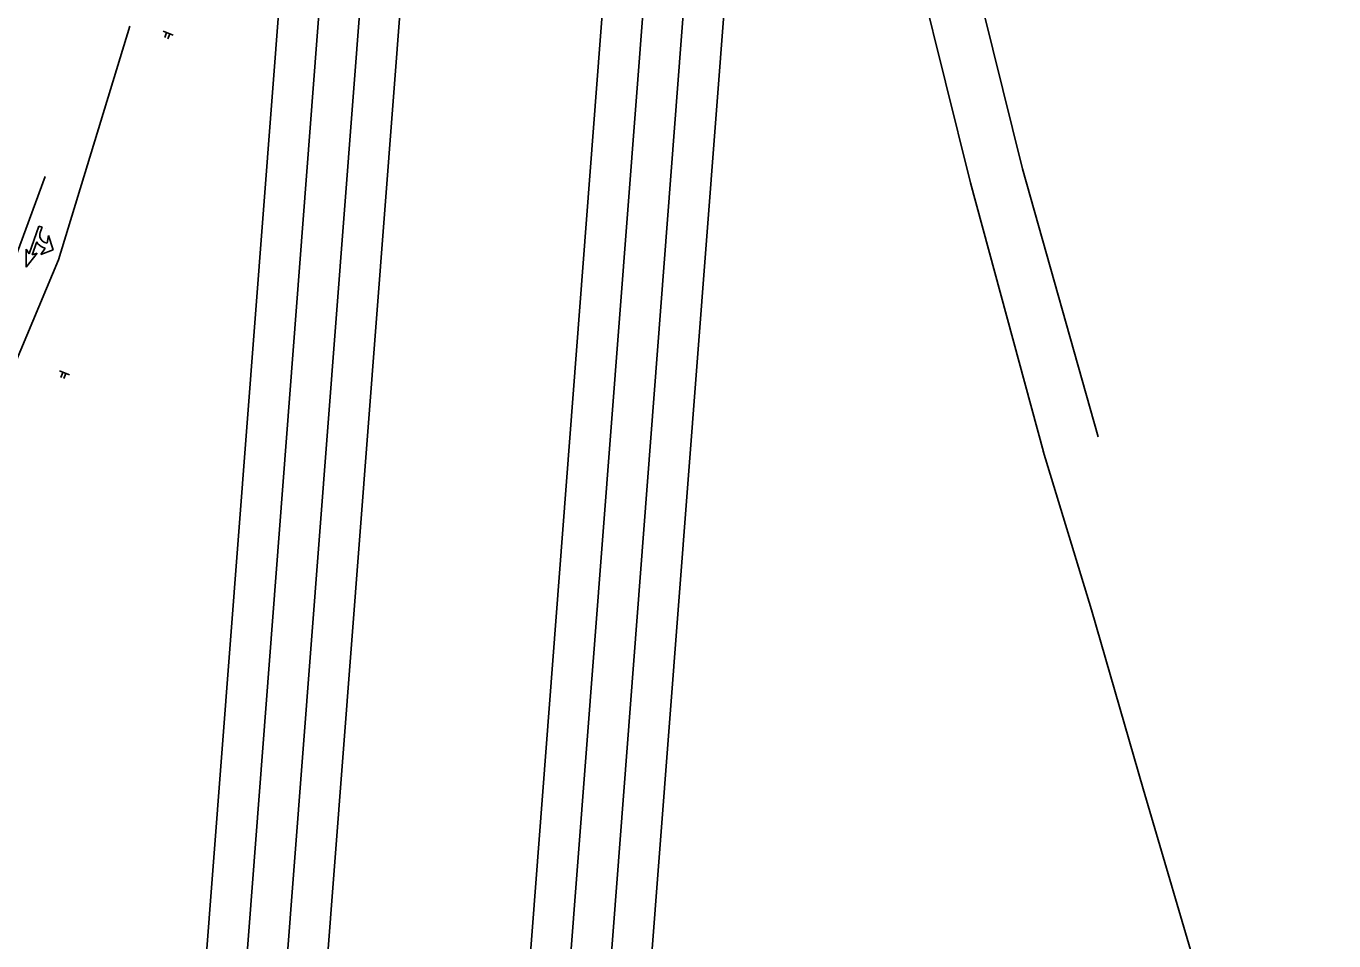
# Model space of a CAD drawing. Extents: x 1847379 to 1850904, y 217032 to 220169.
# Drawn here: x 1849129.7 to 1849518.5, y 219060.2 to 219332.2 of the extents above; entities that cross this region are included whole.
import ezdxf

# ---------------------------------------------------------------- set-up
doc = ezdxf.new("R2010")
doc.units = 0
for name, color, linetype in [('BR_P_Gen_Approach_Slab_Hidden', 7, 'Continuous'), ('PM_P_Cells', 7, 'Continuous'), ('PM_X_Cells', 7, 'Continuous'), ('PM_X_Channelizing_Line', 7, 'Continuous'), ('PM_X_Lane_Line', 7, 'Continuous'), ('SN_X_Public', 7, 'Continuous')]:
    doc.layers.add(name, color=color, linetype=linetype)

msp = doc.modelspace()

# ---------------------------------------------------------------- linework, layer by layer
at = {"layer": 'BR_P_Gen_Approach_Slab_Hidden'}
for p, q in [((1849210.12, 218935.51), (1849304.42, 220166.05)), ((1849270.77, 218941.75), (1849364.24, 220161.46)), ((1849306.4, 218935.43), (1849400.14, 220158.71)), ((1849173.91, 218934.08), (1849216.39, 219488.43))]:
    msp.add_line(p, q, dxfattribs=at)
for points in [[(1849405.46, 220158.31), (1849382.05, 219719.24), (1849375.66, 219599.84), (1849373.61, 219527.6), (1849374.99, 219481.79), (1849377.84, 219452.56), (1849385.16, 219397.76), (1849395.55, 219345.6), (1849410.41, 219285.65), (1849432.08, 219205.63)], [(1849421.41, 220157.08), (1849398.03, 219718.38), (1849391.65, 219599.19), (1849389.62, 219527.62), (1849390.97, 219482.81), (1849393.74, 219454.39), (1849400.96, 219400.38), (1849411.17, 219349.09), (1849425.87, 219289.75), (1849448.41, 219210.12)], [(1849160.46, 219332.2), (1849139.27, 219262.68), (1849114.52, 219203.71)], [(1849366.15, 218857.41), (1849433.63, 218853.3), (1849498.54, 218849.15), (1849498.58, 218849.37), (1849508.29, 218861.54), (1849514.81, 218874.18), (1849518.45, 218897.75), (1849514.45, 218923.71), (1849508.93, 218944.96), (1849493.36, 218997.12), (1849479.33, 219045.76), (1849461.72, 219105.45), (1849446.36, 219158.7), (1849432.03, 219205.83)]]:
    msp.add_lwpolyline(points, dxfattribs=at)
at = {"layer": 'PM_P_Cells'}
for p, q in [((1849133.45, 219272.76), (1849130.54, 219264.51)), ((1849134.39, 219272.43), (1849133.45, 219272.76)), ((1849133.84, 219270.85), (1849134.39, 219272.43)), ((1849135.49, 219272.04), (1849135.49, 219272.04)), ((1849136.33, 219269.91), (1849135.9, 219267.69)), ((1849137.68, 219265.71), (1849136.33, 219269.91)), ((1849129.71, 219265.86), (1849129.68, 219260.57)), ((1849129.68, 219260.57), (1849132.98, 219264.71)), ((1849130.54, 219264.51), (1849129.71, 219265.86)), ((1849132.98, 219264.71), (1849131.49, 219264.18)), ((1849135.37, 219266.18), (1849134, 219264.29)), ((1849134, 219264.29), (1849137.68, 219265.71)), ((1849134.74, 219266.4), (1849135.37, 219266.18)), ((1849135.9, 219267.69), (1849135.24, 219267.92)), ((1849131.26, 219260.02), (1849131.26, 219260.02))]:
    msp.add_line(p, q, dxfattribs=at)
msp.add_lwpolyline([(1849131.49, 219264.18), (1849132.85, 219268.05)], dxfattribs=at)
for centre, radius, start, end in [((1849136, 219270.09), 2.3, 160.5969, 250.5969), ((1849135.78, 219269.51), 3.28, 206.5504, 251.5054)]:
    msp.add_arc(centre, radius, start, end, dxfattribs=at)
at = {"layer": 'PM_X_Cells'}
for p, q in [((1849133.45, 219272.76), (1849130.54, 219264.51)), ((1849134.39, 219272.43), (1849133.45, 219272.76)), ((1849133.84, 219270.85), (1849134.39, 219272.43)), ((1849135.49, 219272.04), (1849135.49, 219272.04)), ((1849136.33, 219269.91), (1849135.9, 219267.69)), ((1849137.68, 219265.71), (1849136.33, 219269.91)), ((1849129.71, 219265.86), (1849129.68, 219260.57)), ((1849129.68, 219260.57), (1849132.98, 219264.71)), ((1849130.54, 219264.51), (1849129.71, 219265.86)), ((1849132.98, 219264.71), (1849131.49, 219264.18)), ((1849135.37, 219266.18), (1849134, 219264.29)), ((1849134, 219264.29), (1849137.68, 219265.71)), ((1849134.74, 219266.4), (1849135.37, 219266.18)), ((1849135.9, 219267.69), (1849135.24, 219267.92)), ((1849131.26, 219260.02), (1849131.26, 219260.02))]:
    msp.add_line(p, q, dxfattribs=at)
msp.add_lwpolyline([(1849131.49, 219264.18), (1849132.85, 219268.05)], dxfattribs=at)
for centre, radius, start, end in [((1849136, 219270.09), 2.3, 160.5969, 250.5969), ((1849135.78, 219269.51), 3.28, 206.5504, 251.5054)]:
    msp.add_arc(centre, radius, start, end, dxfattribs=at)
at = {"layer": 'PM_X_Channelizing_Line'}
msp.add_lwpolyline([(1848931.59, 218915.21), (1848955.27, 218955.41), (1848981.8, 218999.65), (1849029.93, 219080.35), (1849061.68, 219133.31), (1849077.82, 219161.54), (1849103.89, 219209.58), (1849122.08, 219251.34), (1849135.29, 219287.48)], dxfattribs=at)
at = {"layer": 'PM_X_Lane_Line'}
for p, q in [((1849182.71, 218891.88), (1849280.49, 220167.88)), ((1849194.71, 218891.42), (1849292.45, 220166.97)), ((1849279.28, 218895.72), (1849376.21, 220160.55)), ((1849292.25, 218907.93), (1849388.17, 220159.63))]:
    msp.add_line(p, q, dxfattribs=at)
at = {"layer": 'SN_X_Public'}
for p, q in [((1849170.39, 219330.69), (1849173.38, 219329.55)), ((1849171.44, 219330.3), (1849170.87, 219328.8)), ((1849172.34, 219329.95), (1849171.77, 219328.46)), ((1849171.89, 219330.12), (1849171.89, 219330.12)), ((1849139.57, 219229.67), (1849142.54, 219228.49)), ((1849140.61, 219229.26), (1849140.01, 219227.77)), ((1849141.5, 219228.9), (1849140.91, 219227.42)), ((1849141.05, 219229.08), (1849141.05, 219229.08))]:
    msp.add_line(p, q, dxfattribs=at)

doc.saveas('drawing.dxf')
